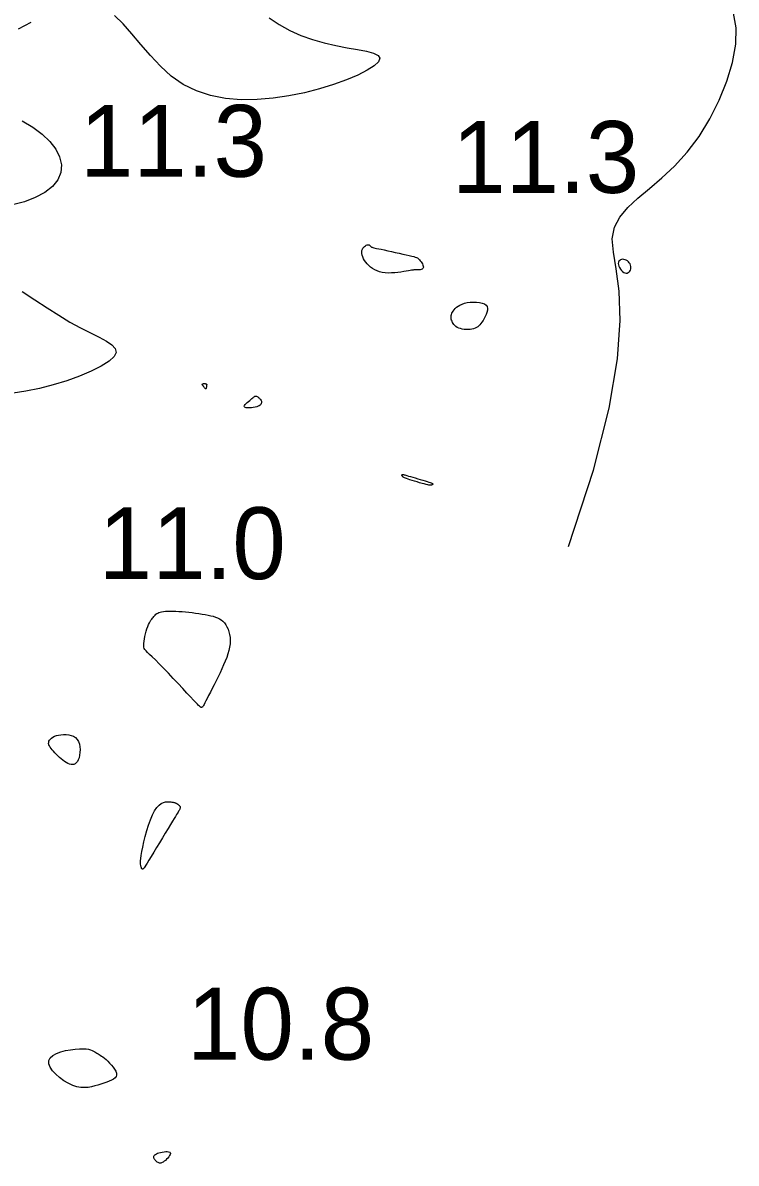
# Model space of a CAD drawing. Extents: x 3040093 to 3056816, y 408076 to 509144.
# Drawn here: x 3043849.5 to 3043899.1, y 438273 to 438352.4 of the extents above; entities that cross this region are included whole.
import ezdxf

# ---------------------------------------------------------------- set-up
doc = ezdxf.new("R2010")
doc.units = 0
doc.layers.add('V-CHAN-CONT-EL12-1112', color=7, linetype='Continuous')
doc.layers.add('V-TOPO-SOUN-0810', color=7, linetype='Continuous')

msp = doc.modelspace()

# ---------------------------------------------------------------- linework, layer by layer
at = {"layer": 'V-CHAN-CONT-EL12-1112'}
for points in [[(3043866.657, 438352.713), (3043867.369, 438352.252), (3043868.108, 438351.843), (3043868.875, 438351.49), (3043869.672, 438351.199), (3043870.494, 438350.968), (3043871.315, 438350.787), (3043872.1, 438350.641), (3043872.819, 438350.515), (3043873.437, 438350.394), (3043873.923, 438350.263), (3043874.244, 438350.108), (3043874.366, 438349.912), (3043874.267, 438349.668), (3043873.961, 438349.381), (3043873.473, 438349.066), (3043872.825, 438348.734), (3043872.043, 438348.4), (3043871.149, 438348.074), (3043870.169, 438347.771), (3043869.126, 438347.503), (3043868.042, 438347.282), (3043866.935, 438347.121), (3043865.821, 438347.031), (3043864.715, 438347.025), (3043863.633, 438347.115), (3043862.592, 438347.313), (3043861.606, 438347.63), (3043860.693, 438348.079), (3043859.862, 438348.663), (3043859.105, 438349.349), (3043858.406, 438350.097), (3043857.751, 438350.866), (3043857.127, 438351.613), (3043856.517, 438352.299), (3043855.909, 438352.882)], [(3043887.476, 438315.94), (3043889.221, 438321.256), (3043890.317, 438325.563), (3043890.894, 438328.988), (3043891.082, 438331.66), (3043891.01, 438333.705), (3043890.807, 438335.25), (3043890.604, 438336.423), (3043890.53, 438337.352), (3043890.685, 438338.147), (3043891.061, 438338.86), (3043891.617, 438339.525), (3043892.314, 438340.178), (3043893.115, 438340.853), (3043893.979, 438341.585), (3043894.868, 438342.41), (3043895.744, 438343.363), (3043896.569, 438344.464), (3043897.319, 438345.684), (3043897.971, 438346.979), (3043898.502, 438348.305), (3043898.89, 438349.618), (3043899.113, 438350.875), (3043899.148, 438352.032), (3043898.971, 438353.044)], [(3043850.088, 438352.397), (3043849.205, 438351.923)], [(3043849.482, 438345.541), (3043850.232, 438345.112), (3043850.88, 438344.635), (3043851.414, 438344.122), (3043851.823, 438343.585), (3043852.096, 438343.038), (3043852.22, 438342.492), (3043852.185, 438341.96), (3043851.979, 438341.454), (3043851.597, 438340.988), (3043851.06, 438340.569), (3043850.398, 438340.21), (3043849.639, 438339.918), (3043848.81, 438339.705)], [(3043849.48, 438333.677), (3043850.371, 438333.104), (3043851.218, 438332.548), (3043852.027, 438332.025), (3043852.802, 438331.554), (3043853.543, 438331.148), (3043854.23, 438330.8), (3043854.84, 438330.495), (3043855.348, 438330.22), (3043855.731, 438329.962), (3043855.964, 438329.708), (3043856.022, 438329.444), (3043855.883, 438329.157), (3043855.531, 438328.838), (3043854.991, 438328.496), (3043854.298, 438328.146), (3043853.487, 438327.8), (3043852.593, 438327.472), (3043851.649, 438327.177), (3043850.691, 438326.927), (3043849.754, 438326.736), (3043848.864, 438326.612)]]:
    msp.add_lwpolyline(points, dxfattribs=at)
for points in [[(3043873.582, 438336.93), (3043873.619, 438336.921), (3043873.649, 438336.906), (3043873.676, 438336.886), (3043873.699, 438336.862), (3043873.72, 438336.838), (3043873.742, 438336.813), (3043873.766, 438336.791), (3043873.794, 438336.772), (3043873.83, 438336.755), (3043873.878, 438336.74), (3043873.943, 438336.723), (3043874.029, 438336.704), (3043874.141, 438336.68), (3043874.283, 438336.651), (3043874.458, 438336.614), (3043874.67, 438336.568), (3043874.911, 438336.515), (3043875.171, 438336.458), (3043875.44, 438336.398), (3043875.709, 438336.338), (3043875.967, 438336.28), (3043876.205, 438336.226), (3043876.412, 438336.178), (3043876.582, 438336.138), (3043876.718, 438336.104), (3043876.825, 438336.074), (3043876.909, 438336.045), (3043876.975, 438336.014), (3043877.029, 438335.978), (3043877.077, 438335.936), (3043877.125, 438335.885), (3043877.175, 438335.823), (3043877.228, 438335.752), (3043877.278, 438335.675), (3043877.323, 438335.596), (3043877.359, 438335.517), (3043877.383, 438335.442), (3043877.392, 438335.374), (3043877.381, 438335.316), (3043877.35, 438335.27), (3043877.301, 438335.235), (3043877.238, 438335.21), (3043877.166, 438335.194), (3043877.09, 438335.184), (3043877.013, 438335.179), (3043876.94, 438335.177), (3043876.876, 438335.178), (3043876.823, 438335.179), (3043876.778, 438335.179), (3043876.734, 438335.178), (3043876.687, 438335.175), (3043876.63, 438335.169), (3043876.558, 438335.158), (3043876.466, 438335.143), (3043876.347, 438335.122), (3043876.198, 438335.095), (3043876.023, 438335.064), (3043875.828, 438335.033), (3043875.617, 438335.005), (3043875.398, 438334.982), (3043875.174, 438334.968), (3043874.952, 438334.966), (3043874.738, 438334.978), (3043874.536, 438335.008), (3043874.348, 438335.054), (3043874.172, 438335.116), (3043874.009, 438335.19), (3043873.86, 438335.277), (3043873.723, 438335.374), (3043873.6, 438335.481), (3043873.489, 438335.595), (3043873.392, 438335.714), (3043873.308, 438335.838), (3043873.239, 438335.963), (3043873.184, 438336.088), (3043873.145, 438336.209), (3043873.121, 438336.326), (3043873.113, 438336.436), (3043873.123, 438336.536), (3043873.149, 438336.624), (3043873.189, 438336.701), (3043873.24, 438336.767), (3043873.298, 438336.821), (3043873.361, 438336.865), (3043873.423, 438336.897), (3043873.483, 438336.918), (3043873.537, 438336.929)], [(3043890.96, 438335.545), (3043890.99, 438335.445), (3043891.036, 438335.343), (3043891.096, 438335.244), (3043891.166, 438335.152), (3043891.244, 438335.072), (3043891.326, 438335.01), (3043891.409, 438334.969), (3043891.49, 438334.954), (3043891.567, 438334.963), (3043891.638, 438334.993), (3043891.701, 438335.04), (3043891.754, 438335.102), (3043891.794, 438335.175), (3043891.821, 438335.255), (3043891.831, 438335.341), (3043891.824, 438335.428), (3043891.8, 438335.514), (3043891.763, 438335.598), (3043891.713, 438335.677), (3043891.652, 438335.748), (3043891.583, 438335.809), (3043891.507, 438335.859), (3043891.426, 438335.894), (3043891.343, 438335.914), (3043891.26, 438335.918), (3043891.18, 438335.906), (3043891.108, 438335.88), (3043891.045, 438335.839), (3043890.996, 438335.785), (3043890.964, 438335.717), (3043890.951, 438335.637)], [(3043879.468, 438332.322), (3043879.529, 438332.408), (3043879.604, 438332.495), (3043879.695, 438332.582), (3043879.803, 438332.664), (3043879.93, 438332.74), (3043880.079, 438332.808), (3043880.251, 438332.864), (3043880.446, 438332.906), (3043880.657, 438332.934), (3043880.874, 438332.946), (3043881.09, 438332.941), (3043881.294, 438332.918), (3043881.478, 438332.876), (3043881.632, 438332.815), (3043881.748, 438332.732), (3043881.82, 438332.628), (3043881.85, 438332.506), (3043881.846, 438332.372), (3043881.814, 438332.23), (3043881.761, 438332.084), (3043881.694, 438331.939), (3043881.617, 438331.799), (3043881.54, 438331.67), (3043881.465, 438331.555), (3043881.394, 438331.454), (3043881.322, 438331.366), (3043881.248, 438331.29), (3043881.17, 438331.226), (3043881.085, 438331.172), (3043880.991, 438331.128), (3043880.885, 438331.093), (3043880.767, 438331.066), (3043880.638, 438331.048), (3043880.503, 438331.038), (3043880.365, 438331.038), (3043880.227, 438331.047), (3043880.093, 438331.066), (3043879.966, 438331.095), (3043879.85, 438331.135), (3043879.748, 438331.185), (3043879.659, 438331.244), (3043879.583, 438331.311), (3043879.518, 438331.383), (3043879.464, 438331.459), (3043879.42, 438331.535), (3043879.385, 438331.612), (3043879.357, 438331.686), (3043879.336, 438331.756), (3043879.323, 438331.824), (3043879.317, 438331.889), (3043879.32, 438331.955), (3043879.331, 438332.021), (3043879.351, 438332.09), (3043879.38, 438332.162), (3043879.419, 438332.239)], [(3043862.186, 438327.277), (3043862.208, 438327.274), (3043862.229, 438327.271), (3043862.248, 438327.266), (3043862.266, 438327.26), (3043862.281, 438327.254), (3043862.294, 438327.246), (3043862.305, 438327.238), (3043862.313, 438327.228), (3043862.318, 438327.218), (3043862.321, 438327.206), (3043862.322, 438327.192), (3043862.321, 438327.176), (3043862.319, 438327.157), (3043862.316, 438327.135), (3043862.313, 438327.109), (3043862.309, 438327.08), (3043862.304, 438327.048), (3043862.299, 438327.016), (3043862.292, 438326.985), (3043862.285, 438326.957), (3043862.276, 438326.934), (3043862.265, 438326.918), (3043862.253, 438326.91), (3043862.239, 438326.911), (3043862.223, 438326.921), (3043862.206, 438326.939), (3043862.188, 438326.961), (3043862.169, 438326.988), (3043862.149, 438327.017), (3043862.129, 438327.046), (3043862.109, 438327.076), (3043862.09, 438327.103), (3043862.071, 438327.127), (3043862.054, 438327.15), (3043862.039, 438327.171), (3043862.028, 438327.189), (3043862.02, 438327.206), (3043862.016, 438327.22), (3043862.017, 438327.233), (3043862.024, 438327.244), (3043862.036, 438327.254), (3043862.051, 438327.262), (3043862.07, 438327.268), (3043862.092, 438327.273), (3043862.115, 438327.276), (3043862.139, 438327.277), (3043862.163, 438327.278)], [(3043864.933, 438325.692), (3043864.954, 438325.748), (3043865, 438325.812), (3043865.066, 438325.882), (3043865.145, 438325.955), (3043865.231, 438326.028), (3043865.317, 438326.1), (3043865.398, 438326.167), (3043865.467, 438326.228), (3043865.527, 438326.281), (3043865.578, 438326.326), (3043865.623, 438326.362), (3043865.665, 438326.388), (3043865.705, 438326.404), (3043865.745, 438326.41), (3043865.788, 438326.403), (3043865.835, 438326.384), (3043865.885, 438326.355), (3043865.935, 438326.317), (3043865.984, 438326.271), (3043866.029, 438326.22), (3043866.069, 438326.164), (3043866.102, 438326.106), (3043866.125, 438326.048), (3043866.136, 438325.99), (3043866.134, 438325.934), (3043866.12, 438325.88), (3043866.09, 438325.829), (3043866.045, 438325.781), (3043865.983, 438325.736), (3043865.904, 438325.696), (3043865.806, 438325.66), (3043865.69, 438325.63), (3043865.562, 438325.606), (3043865.429, 438325.589), (3043865.299, 438325.58), (3043865.178, 438325.581), (3043865.074, 438325.591), (3043864.994, 438325.613), (3043864.945, 438325.646)], [(3043875.893, 438320.921), (3043875.898, 438320.928), (3043875.906, 438320.934), (3043875.916, 438320.939), (3043875.928, 438320.942), (3043875.941, 438320.944), (3043875.954, 438320.946), (3043875.967, 438320.946), (3043875.98, 438320.945), (3043875.996, 438320.943), (3043876.018, 438320.938), (3043876.051, 438320.929), (3043876.097, 438320.916), (3043876.161, 438320.898), (3043876.246, 438320.873), (3043876.355, 438320.841), (3043876.491, 438320.802), (3043876.648, 438320.756), (3043876.82, 438320.706), (3043876.999, 438320.653), (3043877.179, 438320.6), (3043877.353, 438320.548), (3043877.513, 438320.499), (3043877.654, 438320.456), (3043877.769, 438320.419), (3043877.859, 438320.388), (3043877.929, 438320.363), (3043877.979, 438320.342), (3043878.014, 438320.325), (3043878.036, 438320.312), (3043878.048, 438320.3), (3043878.052, 438320.29), (3043878.052, 438320.28), (3043878.047, 438320.271), (3043878.039, 438320.262), (3043878.029, 438320.254), (3043878.016, 438320.246), (3043878.003, 438320.238), (3043877.988, 438320.23), (3043877.975, 438320.223), (3043877.961, 438320.215), (3043877.944, 438320.208), (3043877.921, 438320.204), (3043877.889, 438320.203), (3043877.843, 438320.207), (3043877.779, 438320.217), (3043877.696, 438320.234), (3043877.588, 438320.259), (3043877.454, 438320.293), (3043877.299, 438320.334), (3043877.131, 438320.381), (3043876.956, 438320.431), (3043876.781, 438320.483), (3043876.613, 438320.533), (3043876.46, 438320.581), (3043876.327, 438320.624), (3043876.221, 438320.661), (3043876.139, 438320.692), (3043876.078, 438320.718), (3043876.035, 438320.74), (3043876.004, 438320.758), (3043875.984, 438320.775), (3043875.97, 438320.79), (3043875.959, 438320.804), (3043875.948, 438320.819), (3043875.936, 438320.834), (3043875.924, 438320.849), (3043875.913, 438320.863), (3043875.904, 438320.877), (3043875.897, 438320.89), (3043875.892, 438320.902), (3043875.891, 438320.912)], [(3043858.279, 438310.508), (3043858.334, 438310.624), (3043858.39, 438310.724), (3043858.445, 438310.81), (3043858.499, 438310.885), (3043858.552, 438310.952), (3043858.603, 438311.012), (3043858.651, 438311.068), (3043858.698, 438311.122), (3043858.744, 438311.174), (3043858.794, 438311.223), (3043858.849, 438311.269), (3043858.913, 438311.311), (3043858.988, 438311.349), (3043859.077, 438311.381), (3043859.183, 438311.407), (3043859.308, 438311.427), (3043859.452, 438311.441), (3043859.612, 438311.45), (3043859.787, 438311.452), (3043859.976, 438311.45), (3043860.178, 438311.442), (3043860.39, 438311.43), (3043860.612, 438311.413), (3043860.841, 438311.393), (3043861.075, 438311.368), (3043861.311, 438311.341), (3043861.547, 438311.31), (3043861.778, 438311.277), (3043862.002, 438311.242), (3043862.217, 438311.205), (3043862.418, 438311.166), (3043862.605, 438311.126), (3043862.776, 438311.083), (3043862.934, 438311.033), (3043863.079, 438310.976), (3043863.212, 438310.909), (3043863.334, 438310.83), (3043863.447, 438310.735), (3043863.551, 438310.624), (3043863.646, 438310.493), (3043863.732, 438310.345), (3043863.807, 438310.181), (3043863.868, 438310.002), (3043863.914, 438309.81), (3043863.944, 438309.607), (3043863.955, 438309.393), (3043863.946, 438309.172), (3043863.916, 438308.943), (3043863.865, 438308.708), (3043863.796, 438308.465), (3043863.712, 438308.217), (3043863.613, 438307.961), (3043863.502, 438307.699), (3043863.381, 438307.431), (3043863.251, 438307.156), (3043863.116, 438306.876), (3043862.978, 438306.595), (3043862.84, 438306.318), (3043862.705, 438306.052), (3043862.577, 438305.801), (3043862.458, 438305.571), (3043862.352, 438305.367), (3043862.262, 438305.196), (3043862.191, 438305.06), (3043862.135, 438304.957), (3043862.095, 438304.883), (3043862.066, 438304.832), (3043862.047, 438304.799), (3043862.034, 438304.781), (3043862.027, 438304.773), (3043862.022, 438304.769), (3043862.017, 438304.767), (3043862.013, 438304.764), (3043862.008, 438304.762), (3043862.003, 438304.76), (3043861.999, 438304.758), (3043861.994, 438304.756), (3043861.99, 438304.754), (3043861.986, 438304.751), (3043861.982, 438304.749), (3043861.978, 438304.747), (3043861.973, 438304.745), (3043861.969, 438304.743), (3043861.965, 438304.741), (3043861.96, 438304.74), (3043861.955, 438304.74), (3043861.95, 438304.74), (3043861.944, 438304.74), (3043861.938, 438304.742), (3043861.931, 438304.744), (3043861.923, 438304.748), (3043861.915, 438304.752), (3043861.905, 438304.757), (3043861.895, 438304.763), (3043861.884, 438304.771), (3043861.871, 438304.781), (3043861.85, 438304.799), (3043861.815, 438304.832), (3043861.76, 438304.888), (3043861.677, 438304.973), (3043861.561, 438305.095), (3043861.405, 438305.261), (3043861.202, 438305.478), (3043860.95, 438305.748), (3043860.657, 438306.063), (3043860.336, 438306.406), (3043860, 438306.764), (3043859.661, 438307.121), (3043859.333, 438307.464), (3043859.027, 438307.779), (3043858.757, 438308.05), (3043858.532, 438308.267), (3043858.351, 438308.436), (3043858.21, 438308.57), (3043858.103, 438308.677), (3043858.027, 438308.768), (3043857.978, 438308.855), (3043857.951, 438308.947), (3043857.941, 438309.056), (3043857.946, 438309.19), (3043857.963, 438309.344), (3043857.99, 438309.513), (3043858.025, 438309.691), (3043858.068, 438309.872), (3043858.116, 438310.05), (3043858.169, 438310.22), (3043858.223, 438310.374)], [(3043851.353, 438302.397), (3043851.393, 438302.474), (3043851.452, 438302.548), (3043851.53, 438302.616), (3043851.626, 438302.679), (3043851.741, 438302.735), (3043851.873, 438302.782), (3043852.022, 438302.82), (3043852.188, 438302.847), (3043852.364, 438302.862), (3043852.546, 438302.861), (3043852.727, 438302.841), (3043852.901, 438302.8), (3043853.062, 438302.735), (3043853.204, 438302.644), (3043853.321, 438302.524), (3043853.409, 438302.373), (3043853.47, 438302.199), (3043853.504, 438302.008), (3043853.516, 438301.81), (3043853.508, 438301.611), (3043853.482, 438301.42), (3043853.442, 438301.245), (3043853.389, 438301.094), (3043853.326, 438300.973), (3043853.254, 438300.882), (3043853.174, 438300.819), (3043853.087, 438300.781), (3043852.992, 438300.768), (3043852.891, 438300.776), (3043852.785, 438300.804), (3043852.673, 438300.851), (3043852.557, 438300.913), (3043852.439, 438300.989), (3043852.319, 438301.076), (3043852.199, 438301.172), (3043852.082, 438301.273), (3043851.967, 438301.379), (3043851.857, 438301.485), (3043851.753, 438301.59), (3043851.658, 438301.692), (3043851.571, 438301.79), (3043851.495, 438301.884), (3043851.432, 438301.976), (3043851.383, 438302.065), (3043851.348, 438302.151), (3043851.331, 438302.235), (3043851.332, 438302.317)], [(3043857.747, 438293.702), (3043857.735, 438293.757), (3043857.725, 438293.831), (3043857.721, 438293.931), (3043857.725, 438294.063), (3043857.74, 438294.233), (3043857.768, 438294.448), (3043857.813, 438294.713), (3043857.875, 438295.032), (3043857.955, 438295.391), (3043858.051, 438295.777), (3043858.16, 438296.173), (3043858.281, 438296.565), (3043858.413, 438296.936), (3043858.554, 438297.271), (3043858.701, 438297.555), (3043858.853, 438297.777), (3043859.008, 438297.941), (3043859.162, 438298.055), (3043859.313, 438298.127), (3043859.457, 438298.167), (3043859.591, 438298.181), (3043859.713, 438298.18), (3043859.819, 438298.17), (3043859.908, 438298.159), (3043859.98, 438298.149), (3043860.038, 438298.139), (3043860.084, 438298.129), (3043860.12, 438298.119), (3043860.148, 438298.109), (3043860.169, 438298.1), (3043860.187, 438298.091), (3043860.203, 438298.082), (3043860.218, 438298.073), (3043860.231, 438298.064), (3043860.245, 438298.054), (3043860.259, 438298.044), (3043860.274, 438298.032), (3043860.29, 438298.02), (3043860.308, 438298.006), (3043860.329, 438297.991), (3043860.351, 438297.974), (3043860.374, 438297.956), (3043860.397, 438297.936), (3043860.418, 438297.916), (3043860.438, 438297.893), (3043860.454, 438297.87), (3043860.467, 438297.846), (3043860.475, 438297.82), (3043860.478, 438297.793), (3043860.477, 438297.763), (3043860.471, 438297.732), (3043860.46, 438297.697), (3043860.445, 438297.66), (3043860.425, 438297.618), (3043860.401, 438297.573), (3043860.372, 438297.523), (3043860.335, 438297.462), (3043860.288, 438297.387), (3043860.228, 438297.291), (3043860.152, 438297.169), (3043860.057, 438297.015), (3043859.94, 438296.825), (3043859.798, 438296.593), (3043859.631, 438296.317), (3043859.443, 438296.005), (3043859.243, 438295.672), (3043859.037, 438295.33), (3043858.833, 438294.991), (3043858.639, 438294.668), (3043858.461, 438294.375), (3043858.308, 438294.123), (3043858.184, 438293.922), (3043858.089, 438293.769), (3043858.017, 438293.658), (3043857.965, 438293.581), (3043857.929, 438293.532), (3043857.905, 438293.506), (3043857.889, 438293.494), (3043857.877, 438293.491), (3043857.867, 438293.491), (3043857.856, 438293.493), (3043857.847, 438293.496), (3043857.837, 438293.501), (3043857.829, 438293.507), (3043857.821, 438293.513), (3043857.814, 438293.52), (3043857.808, 438293.527), (3043857.803, 438293.534), (3043857.799, 438293.542), (3043857.795, 438293.552), (3043857.79, 438293.565), (3043857.785, 438293.581), (3043857.778, 438293.602), (3043857.77, 438293.628), (3043857.76, 438293.661)], [(3043853.723, 438281.006), (3043853.932, 438280.992), (3043854.104, 438280.965), (3043854.244, 438280.927), (3043854.36, 438280.882), (3043854.457, 438280.833), (3043854.54, 438280.782), (3043854.617, 438280.733), (3043854.691, 438280.688), (3043854.766, 438280.645), (3043854.843, 438280.601), (3043854.923, 438280.552), (3043855.01, 438280.496), (3043855.103, 438280.43), (3043855.206, 438280.35), (3043855.319, 438280.253), (3043855.443, 438280.139), (3043855.572, 438280.009), (3043855.699, 438279.869), (3043855.817, 438279.723), (3043855.918, 438279.575), (3043855.997, 438279.431), (3043856.045, 438279.294), (3043856.055, 438279.17), (3043856.023, 438279.061), (3043855.951, 438278.967), (3043855.844, 438278.884), (3043855.708, 438278.809), (3043855.546, 438278.741), (3043855.366, 438278.677), (3043855.17, 438278.613), (3043854.964, 438278.547), (3043854.753, 438278.479), (3043854.535, 438278.413), (3043854.31, 438278.357), (3043854.074, 438278.316), (3043853.827, 438278.299), (3043853.567, 438278.312), (3043853.293, 438278.362), (3043853.002, 438278.456), (3043852.696, 438278.597), (3043852.387, 438278.78), (3043852.091, 438278.993), (3043851.824, 438279.227), (3043851.6, 438279.473), (3043851.435, 438279.719), (3043851.345, 438279.957), (3043851.345, 438280.176), (3043851.444, 438280.368), (3043851.63, 438280.532), (3043851.882, 438280.67), (3043852.182, 438280.783), (3043852.51, 438280.871), (3043852.847, 438280.937), (3043853.174, 438280.98), (3043853.471, 438281.003)], [(3043859.114, 438273.789), (3043859.233, 438273.815), (3043859.355, 438273.835), (3043859.473, 438273.846), (3043859.582, 438273.848), (3043859.676, 438273.838), (3043859.747, 438273.814), (3043859.79, 438273.774), (3043859.801, 438273.718), (3043859.783, 438273.648), (3043859.741, 438273.568), (3043859.681, 438273.484), (3043859.609, 438273.398), (3043859.529, 438273.314), (3043859.447, 438273.238), (3043859.368, 438273.172), (3043859.298, 438273.12), (3043859.235, 438273.082), (3043859.178, 438273.056), (3043859.125, 438273.043), (3043859.077, 438273.04), (3043859.03, 438273.048), (3043858.983, 438273.064), (3043858.936, 438273.087), (3043858.887, 438273.118), (3043858.838, 438273.155), (3043858.79, 438273.196), (3043858.746, 438273.241), (3043858.706, 438273.288), (3043858.674, 438273.337), (3043858.65, 438273.386), (3043858.636, 438273.435), (3043858.635, 438273.482), (3043858.647, 438273.528), (3043858.671, 438273.572), (3043858.709, 438273.613), (3043858.761, 438273.653), (3043858.827, 438273.691), (3043858.908, 438273.726), (3043859.004, 438273.759)]]:
    msp.add_lwpolyline(points, close=True, dxfattribs=at)

# ---------------------------------------------------------------- texts
at = {"layer": 'V-TOPO-SOUN-0810'}
for s, p in [('11.3 ', (3043853.503, 438341.66)), ('11.3 ', (3043879.393, 438340.54)), ('11.0 ', (3043854.813, 438313.67)), ('10.8 ', (3043860.953, 438280.24))]:
    msp.add_text(s, height=5, dxfattribs=at).set_placement(p)

doc.saveas('drawing.dxf')
